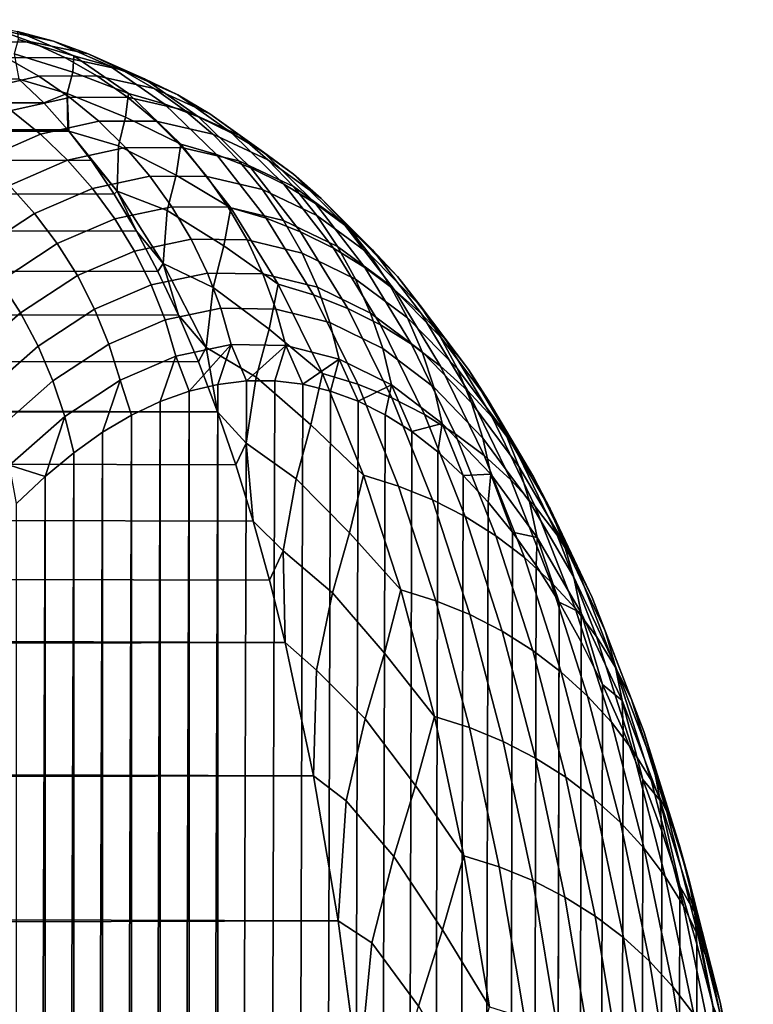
# Model space of a CAD drawing. Header units: metres. Extents: x -29 to 117, y -464 to 29.
# Tile 362 of 362: x 114.52 to 117.07, y 24.79 to 28.21. Entities that reach past the tile are written whole.
import ezdxf

# ---------------------------------------------------------------- set-up
doc = ezdxf.new("R2010")
doc.units = ezdxf.units.M
doc.layers.add('solid_24_501_056_XXX', color=7, linetype='CONTINUOUS')

msp = doc.modelspace()

# ---------------------------------------------------------------- linework, layer by layer
at = {"layer": 'solid_24_501_056_XXX'}
for points in [[(114.312866, 28.211498, 52.345341), (114.513298, 28.171074, 53.471012), (114.638, 28.137495, 53.448322), (114.437943, 28.178736, 52.323505)], [(114.234177, 28.174913, 51.198654), (114.437943, 28.178736, 52.323505), (114.559578, 28.135057, 52.302105), (114.356339, 28.132082, 51.178558)], [(114.437943, 28.178736, 52.323505), (114.638, 28.137495, 53.448322), (114.759125, 28.093039, 53.42564), (114.559578, 28.135057, 52.302105)], [(114.513298, 28.171074, 53.471012), (114.708786, 28.085508, 54.595066), (114.83313, 28.051167, 54.571548), (114.638, 28.137495, 53.448322)], [(114.515343, 28.142935, 54.231445), (114.708786, 28.085508, 54.595066), (114.513298, 28.171074, 53.471012)], [(114.356339, 28.132082, 51.178558), (114.559578, 28.135057, 52.302105), (114.676971, 28.080772, 52.281277), (114.474396, 28.078617, 51.159447)], [(114.501335, 28.092653, 54.919827), (114.705254, 28.029928, 55.34267), (114.708786, 28.085508, 54.595066), (114.515343, 28.142935, 54.231445)], [(114.559578, 28.135057, 52.302105), (114.759125, 28.093039, 53.42564), (114.875862, 28.038017, 53.403126), (114.676971, 28.080772, 52.281277)], [(114.638, 28.137495, 53.448322), (114.83313, 28.051167, 54.571548), (114.953751, 28.006004, 54.547615), (114.759125, 28.093039, 53.42564)], [(114.705254, 28.029928, 55.34267), (114.501335, 28.092653, 54.919827), (114.518188, 28.005018, 55.692291), (114.686195, 27.95505, 56.021324)], [(114.759125, 28.093039, 53.42564), (114.953751, 28.006004, 54.547615), (115.069847, 27.950335, 54.523434), (114.875862, 28.038017, 53.403126)], [(114.604294, 27.922787, 56.270462), (114.518188, 28.005018, 55.692291), (70.288506, 28.066706, 55.189034), (70.182358, 27.994421, 55.771877)], [(114.269363, 28.031576, 50.039185), (114.474396, 28.078617, 51.159447), (114.587448, 28.014925, 51.141472), (114.383232, 27.968777, 50.023346)], [(114.474396, 28.078617, 51.159447), (114.676971, 28.080772, 52.281277), (114.789223, 28.016291, 52.261189), (114.587448, 28.014925, 51.141472)], [(114.676971, 28.080772, 52.281277), (114.875862, 28.038017, 53.403126), (114.98732, 27.972851, 53.380943), (114.789223, 28.016291, 52.261189)], [(114.705254, 28.029928, 55.34267), (114.898148, 27.954836, 55.715908), (114.708786, 28.085508, 54.595066)], [(114.708786, 28.085508, 54.595066), (114.898148, 27.954836, 55.715908), (115.022133, 27.919788, 55.691593), (114.83313, 28.051167, 54.571548)], [(114.686195, 27.95505, 56.021324), (114.88842, 27.872757, 56.449684), (114.898148, 27.954836, 55.715908), (114.705254, 28.029928, 55.34267)], [(114.83313, 28.051167, 54.571548), (115.022133, 27.919788, 55.691593), (115.142265, 27.873991, 55.666435), (114.953751, 28.006004, 54.547615)], [(114.875862, 28.038017, 53.403126), (115.069847, 27.950335, 54.523434), (115.180527, 27.884586, 54.499184), (114.98732, 27.972851, 53.380943)], [(114.688194, 27.828783, 56.845886), (114.604294, 27.922787, 56.270462), (70.182358, 27.994421, 55.771877), (70.074661, 27.909988, 56.353405)], [(114.383232, 27.968777, 50.023346), (114.587448, 28.014925, 51.141472), (114.694641, 27.941494, 51.124767), (114.491371, 27.896212, 50.009155)], [(114.686195, 27.95505, 56.021324), (114.518188, 28.005018, 55.692291), (114.604294, 27.922787, 56.270462)], [(114.587448, 28.014925, 51.141472), (114.789223, 28.016291, 52.261189), (114.895477, 27.942106, 52.241989), (114.694641, 27.941494, 51.124767)], [(114.789223, 28.016291, 52.261189), (114.98732, 27.972851, 53.380943), (115.092651, 27.898035, 53.359268), (114.895477, 27.942106, 52.241989)], [(114.953751, 28.006004, 54.547615), (115.142265, 27.873991, 55.666435), (115.257736, 27.817766, 55.64061), (115.069847, 27.950335, 54.523434)], [(114.686195, 27.95505, 56.021324), (114.604294, 27.922787, 56.270462), (114.688194, 27.828783, 56.845886)], [(114.686195, 27.95505, 56.021324), (114.688194, 27.828783, 56.845886), (114.691505, 27.82477, 56.868896)], [(114.88842, 27.872757, 56.449684), (114.686195, 27.95505, 56.021324), (114.691505, 27.82477, 56.868896), (114.86377, 27.773918, 57.117699)], [(114.88842, 27.872757, 56.449684), (115.080238, 27.779182, 56.831898), (114.898148, 27.954836, 55.715908)], [(114.898148, 27.954836, 55.715908), (115.080238, 27.779182, 56.831898), (115.203888, 27.743484, 56.806812), (115.022133, 27.919788, 55.691593)], [(114.98732, 27.972851, 53.380943), (115.180527, 27.884586, 54.499184), (115.28495, 27.809259, 54.475048), (115.092651, 27.898035, 53.359268)], [(114.491371, 27.896212, 50.009155), (114.694641, 27.941494, 51.124767), (114.795151, 27.858879, 51.109463), (114.592957, 27.814436, 49.996727)], [(114.694641, 27.941494, 51.124767), (114.895477, 27.942106, 52.241989), (114.994919, 27.858788, 52.223827), (114.795151, 27.858879, 51.109463)], [(114.895477, 27.942106, 52.241989), (115.092651, 27.898035, 53.359268), (115.191048, 27.814142, 53.338264), (114.994919, 27.858788, 52.223827)], [(115.022133, 27.919788, 55.691593), (115.203888, 27.743484, 56.806812), (115.323547, 27.697128, 56.780453), (115.142265, 27.873991, 55.666435)], [(115.069847, 27.950335, 54.523434), (115.257736, 27.817766, 55.64061), (115.367668, 27.751543, 55.614311), (115.180527, 27.884586, 54.499184)], [(114.691505, 27.82477, 56.868896), (114.688194, 27.828783, 56.845886), (70.074661, 27.909988, 56.353405), (69.965546, 27.813425, 56.93335)], [(114.286888, 27.806309, 48.896702), (114.491371, 27.896212, 50.009155), (114.592957, 27.814436, 49.996727), (114.389557, 27.725502, 48.887161)], [(115.092651, 27.898035, 53.359268), (115.28495, 27.809259, 54.475048), (115.382332, 27.72493, 54.451218), (115.191048, 27.814142, 53.338264)], [(115.180527, 27.884586, 54.499184), (115.367668, 27.751543, 55.614311), (115.471214, 27.675825, 55.587738), (115.28495, 27.809259, 54.475048)], [(114.592957, 27.814436, 49.996727), (114.795151, 27.858879, 51.109463), (114.888214, 27.767715, 51.095676), (114.687218, 27.724073, 49.986153)], [(114.795151, 27.858879, 51.109463), (114.994919, 27.858788, 52.223827), (115.0868, 27.766966, 52.206837), (114.888214, 27.767715, 51.095676)], [(114.86377, 27.773918, 57.117699), (115.063774, 27.671549, 57.55088), (115.080238, 27.779182, 56.831898), (114.88842, 27.872757, 56.449684)], [(114.994919, 27.858788, 52.223827), (115.191048, 27.814142, 53.338264), (115.281761, 27.721811, 53.318089), (115.0868, 27.766966, 52.206837)], [(115.142265, 27.873991, 55.666435), (115.323547, 27.697128, 56.780453), (115.438416, 27.64044, 56.75301), (115.257736, 27.817766, 55.64061)], [(114.769707, 27.723118, 57.418255), (114.691505, 27.82477, 56.868896), (69.965546, 27.813425, 56.93335)], [(114.859596, 27.616161, 57.939327), (114.691505, 27.82477, 56.868896), (114.769707, 27.723118, 57.418255)], [(114.859596, 27.616161, 57.939327), (114.86377, 27.773918, 57.117699), (114.691505, 27.82477, 56.868896)], [(115.257736, 27.817766, 55.64061), (115.438416, 27.64044, 56.75301), (115.547615, 27.573849, 56.724686), (115.367668, 27.751543, 55.614311)], [(114.849182, 27.605877, 57.987427), (114.769707, 27.723118, 57.418255), (69.965546, 27.813425, 56.93335), (69.855148, 27.70476, 57.511429)], [(114.389557, 27.725502, 48.887161), (114.592957, 27.814436, 49.996727), (114.687218, 27.724073, 49.986153), (114.485016, 27.636086, 48.879814)], [(115.191048, 27.814142, 53.338264), (115.382332, 27.72493, 54.451218), (115.471909, 27.632236, 54.427868), (115.281761, 27.721811, 53.318089)], [(115.28495, 27.809259, 54.475048), (115.471214, 27.675825, 55.587738), (115.567596, 27.591194, 55.5611), (115.382332, 27.72493, 54.451218)], [(114.687218, 27.724073, 49.986153), (114.888214, 27.767715, 51.095676), (114.973122, 27.668695, 51.083508), (114.773422, 27.625813, 49.977512)], [(114.859596, 27.616161, 57.939327), (115.032997, 27.549385, 58.207378), (115.063774, 27.671549, 57.55088), (114.86377, 27.773918, 57.117699)], [(114.888214, 27.767715, 51.095676), (115.0868, 27.766966, 52.206837), (115.17041, 27.667343, 52.191154), (114.973122, 27.668695, 51.083508)], [(115.063774, 27.671549, 57.55088), (115.253944, 27.558681, 57.94138), (115.080238, 27.779182, 56.831898)], [(115.080238, 27.779182, 56.831898), (115.253944, 27.558681, 57.94138), (115.377266, 27.522392, 57.915546), (115.203888, 27.743484, 56.806812)], [(115.0868, 27.766966, 52.206837), (115.281761, 27.721811, 53.318089), (115.364105, 27.621746, 53.298897), (115.17041, 27.667343, 52.191154)], [(115.367668, 27.751543, 55.614311), (115.547615, 27.573849, 56.724686), (115.650322, 27.497868, 56.695698), (115.471214, 27.675825, 55.587738)], [(114.485016, 27.636086, 48.879814), (114.687218, 27.724073, 49.986153), (114.773422, 27.625813, 49.977512), (114.57254, 27.538742, 48.87471)], [(114.859596, 27.616161, 57.939327), (114.769707, 27.723118, 57.418255), (114.849182, 27.605877, 57.987427)], [(115.203888, 27.743484, 56.806812), (115.377266, 27.522392, 57.915546), (115.496475, 27.475554, 57.888016), (115.323547, 27.697128, 56.780453)], [(115.281761, 27.721811, 53.318089), (115.471909, 27.632236, 54.427868), (115.553009, 27.531891, 54.405178), (115.364105, 27.621746, 53.298897)], [(115.382332, 27.72493, 54.451218), (115.567596, 27.591194, 55.5611), (115.656067, 27.498291, 55.534592), (115.471909, 27.632236, 54.427868)], [(114.926323, 27.477177, 58.553135), (114.849182, 27.605877, 57.987427), (69.855148, 27.70476, 57.511429), (69.743431, 27.584021, 58.087406)], [(115.323547, 27.697128, 56.780453), (115.496475, 27.475554, 57.888016), (115.610764, 27.418493, 57.858978), (115.438416, 27.64044, 56.75301)], [(114.773422, 27.625813, 49.977512), (114.973122, 27.668695, 51.083508), (115.049217, 27.562574, 51.073055), (114.850922, 27.520405, 49.970875)], [(114.973122, 27.668695, 51.083508), (115.17041, 27.667343, 52.191154), (115.245117, 27.56068, 52.176891), (115.049217, 27.562574, 51.073055)], [(115.032997, 27.549385, 58.207378), (115.230209, 27.426435, 58.644653), (115.253944, 27.558681, 57.94138), (115.063774, 27.671549, 57.55088)], [(115.17041, 27.667343, 52.191154), (115.364105, 27.621746, 53.298897), (115.437447, 27.514711, 53.280834), (115.245117, 27.56068, 52.176891)], [(115.471214, 27.675825, 55.587738), (115.650322, 27.497868, 56.695698), (115.745743, 27.413071, 56.666267), (115.567596, 27.591194, 55.5611)], [(114.282875, 27.503878, 47.778191), (114.485016, 27.636086, 48.879814), (114.57254, 27.538742, 48.87471), (114.371704, 27.407608, 47.776634)], [(114.57254, 27.538742, 48.87471), (114.773422, 27.625813, 49.977512), (114.850922, 27.520405, 49.970875), (114.651451, 27.434214, 48.871891)], [(114.859596, 27.616161, 57.939327), (114.849182, 27.605877, 57.987427), (114.926323, 27.477177, 58.553135)], [(114.859596, 27.616161, 57.939327), (114.926323, 27.477177, 58.553135), (115.018974, 27.365879, 59.002178)], [(114.859596, 27.616161, 57.939327), (115.018974, 27.365879, 59.002178), (115.032997, 27.549385, 58.207378)], [(115.364105, 27.621746, 53.298897), (115.553009, 27.531891, 54.405178), (115.625015, 27.424658, 54.383324), (115.437447, 27.514711, 53.280834)], [(115.438416, 27.64044, 56.75301), (115.610764, 27.418493, 57.858978), (115.719269, 27.351648, 57.828651), (115.547615, 27.573849, 56.724686)], [(115.471909, 27.632236, 54.427868), (115.656067, 27.498291, 55.534592), (115.73597, 27.397825, 55.508419), (115.553009, 27.531891, 54.405178)], [(115.000793, 27.337139, 59.115105), (114.926323, 27.477177, 58.553135), (69.743431, 27.584021, 58.087406), (69.630333, 27.451239, 58.661026)], [(115.567596, 27.591194, 55.5611), (115.745743, 27.413071, 56.666267), (115.833153, 27.32011, 56.63662), (115.656067, 27.498291, 55.534592)], [(114.850922, 27.520405, 49.970875), (115.049217, 27.562574, 51.073055), (115.115929, 27.450163, 51.064396), (114.919128, 27.408653, 49.966286)], [(115.018974, 27.365879, 59.002178), (115.192825, 27.281612, 59.288761), (115.230209, 27.426435, 58.644653), (115.032997, 27.549385, 58.207378)], [(115.049217, 27.562574, 51.073055), (115.245117, 27.56068, 52.176891), (115.310349, 27.44779, 52.164162), (115.115929, 27.450163, 51.064396)], [(115.230209, 27.426435, 58.644653), (115.418159, 27.293489, 59.042679), (115.253944, 27.558681, 57.94138)], [(115.245117, 27.56068, 52.176891), (115.437447, 27.514711, 53.280834), (115.501228, 27.401524, 53.264038), (115.310349, 27.44779, 52.164162)], [(115.253944, 27.558681, 57.94138), (115.418159, 27.293489, 59.042679), (115.541176, 27.256672, 59.016129), (115.377266, 27.522392, 57.915546)], [(115.547615, 27.573849, 56.724686), (115.719269, 27.351648, 57.828651), (115.821159, 27.275526, 57.797272), (115.650322, 27.497868, 56.695698)], [(114.371704, 27.407608, 47.776634), (114.57254, 27.538742, 48.87471), (114.651451, 27.434214, 48.871891), (114.452034, 27.304127, 47.777641)], [(114.651451, 27.434214, 48.871891), (114.850922, 27.520405, 49.970875), (114.919128, 27.408653, 49.966286), (114.721161, 27.323299, 48.87138)], [(115.377266, 27.522392, 57.915546), (115.541176, 27.256672, 59.016129), (115.65995, 27.209429, 58.987453), (115.496475, 27.475554, 57.888016)], [(115.437447, 27.514711, 53.280834), (115.625015, 27.424658, 54.383324), (115.68737, 27.311352, 54.362473), (115.501228, 27.401524, 53.264038)], [(115.553009, 27.531891, 54.405178), (115.73597, 27.397825, 55.508419), (115.806671, 27.290565, 55.482784), (115.625015, 27.424658, 54.383324)], [(115.018974, 27.365879, 59.002178), (114.926323, 27.477177, 58.553135), (115.000793, 27.337139, 59.115105)], [(115.496475, 27.475554, 57.888016), (115.65995, 27.209429, 58.987453), (115.773697, 27.152094, 58.956848), (115.610764, 27.418493, 57.858978)], [(115.650322, 27.497868, 56.695698), (115.821159, 27.275526, 57.797272), (115.915665, 27.190708, 57.765072), (115.745743, 27.413071, 56.666267)], [(115.656067, 27.498291, 55.534592), (115.833153, 27.32011, 56.63662), (115.91188, 27.21969, 56.606979), (115.73597, 27.397825, 55.508419)], [(115.072472, 27.185896, 59.673073), (115.000793, 27.337139, 59.115105), (69.630333, 27.451239, 58.661026), (69.516022, 27.306463, 59.232014)], [(114.919128, 27.408653, 49.966286), (115.115929, 27.450163, 51.064396), (115.172737, 27.332319, 51.057594), (114.977516, 27.291409, 49.963783)], [(115.115929, 27.450163, 51.064396), (115.310349, 27.44779, 52.164162), (115.365608, 27.329535, 52.153065), (115.172737, 27.332319, 51.057594)], [(115.310349, 27.44779, 52.164162), (115.501228, 27.401524, 53.264038), (115.554962, 27.283043, 53.248642), (115.365608, 27.329535, 52.153065)], [(114.452034, 27.304127, 47.777641), (114.651451, 27.434214, 48.871891), (114.721161, 27.323299, 48.87138), (114.523239, 27.194227, 47.781204)], [(114.721161, 27.323299, 48.87138), (114.919128, 27.408653, 49.966286), (114.977516, 27.291409, 49.963783), (114.781128, 27.206842, 48.873173)], [(115.192825, 27.281612, 59.288761), (115.386726, 27.137657, 59.729336), (115.418159, 27.293489, 59.042679), (115.230209, 27.426435, 58.644653)], [(115.610764, 27.418493, 57.858978), (115.773697, 27.152094, 58.956848), (115.881538, 27.085104, 58.924549), (115.719269, 27.351648, 57.828651)], [(115.625015, 27.424658, 54.383324), (115.806671, 27.290565, 55.482784), (115.867653, 27.177328, 55.457878), (115.68737, 27.311352, 54.362473)], [(115.745743, 27.413071, 56.666267), (115.915665, 27.190708, 57.765072), (116.00206, 27.097841, 57.732304), (115.833153, 27.32011, 56.63662)], [(115.501228, 27.401524, 53.264038), (115.68737, 27.311352, 54.362473), (115.739609, 27.192841, 54.342781), (115.554962, 27.283043, 53.248642)], [(115.73597, 27.397825, 55.508419), (115.91188, 27.21969, 56.606979), (115.981339, 27.112581, 56.577572), (115.806671, 27.290565, 55.482784)], [(115.018974, 27.365879, 59.002178), (115.000793, 27.337139, 59.115105), (115.072472, 27.185896, 59.673073)], [(115.018974, 27.365879, 59.002178), (115.072472, 27.185896, 59.673073), (115.168678, 27.074179, 60.05587)], [(115.018974, 27.365879, 59.002178), (115.168678, 27.074179, 60.05587), (115.192825, 27.281612, 59.288761)], [(115.719269, 27.351648, 57.828651), (115.881538, 27.085104, 58.924549), (115.982658, 27.008968, 58.8908), (115.821159, 27.275526, 57.797272)], [(115.141617, 27.023567, 60.226849), (115.072472, 27.185896, 59.673073), (69.516022, 27.306463, 59.232014), (69.400627, 27.149746, 59.800095)], [(114.253914, 27.130285, 46.689651), (114.452034, 27.304127, 47.777641), (114.523239, 27.194227, 47.781204), (114.326614, 27.021576, 46.697292)], [(114.523239, 27.194227, 47.781204), (114.721161, 27.323299, 48.87138), (114.781128, 27.206842, 48.873173), (114.584785, 27.078743, 47.787296)], [(114.977516, 27.291409, 49.963783), (115.172737, 27.332319, 51.057594), (115.219231, 27.20994, 51.052704), (115.025642, 27.169567, 49.963387)], [(115.172737, 27.332319, 51.057594), (115.365608, 27.329535, 52.153065), (115.410477, 27.206814, 52.143677), (115.219231, 27.20994, 51.052704)], [(115.365608, 27.329535, 52.153065), (115.554962, 27.283043, 53.248642), (115.598236, 27.160177, 53.23476), (115.410477, 27.206814, 52.143677)], [(115.68737, 27.311352, 54.362473), (115.867653, 27.177328, 55.457878), (115.918442, 27.058977, 55.433895), (115.739609, 27.192841, 54.342781)], [(115.833153, 27.32011, 56.63662), (116.00206, 27.097841, 57.732304), (116.079681, 26.997635, 57.699211), (115.91188, 27.21969, 56.606979)], [(114.781128, 27.206842, 48.873173), (114.977516, 27.291409, 49.963783), (115.025642, 27.169567, 49.963387), (114.830894, 27.085732, 48.877266)], [(115.168678, 27.074179, 60.05587), (115.342339, 26.970924, 60.360184), (115.386726, 27.137657, 59.729336), (115.192825, 27.281612, 59.288761)], [(115.386726, 27.137657, 59.729336), (115.571892, 26.983919, 60.134056), (115.418159, 27.293489, 59.042679)], [(115.418159, 27.293489, 59.042679), (115.571892, 26.983919, 60.134056), (115.694618, 26.946634, 60.106819), (115.541176, 27.256672, 59.016129)], [(115.554962, 27.283043, 53.248642), (115.739609, 27.192841, 54.342781), (115.781326, 27.070026, 54.324398), (115.598236, 27.160177, 53.23476)], [(115.806671, 27.290565, 55.482784), (115.981339, 27.112581, 56.577572), (116.040993, 26.999596, 56.548626), (115.867653, 27.177328, 55.457878)], [(115.821159, 27.275526, 57.797272), (115.982658, 27.008968, 58.8908), (116.076294, 26.924271, 58.855858), (115.915665, 27.190708, 57.765072)], [(115.541176, 27.256672, 59.016129), (115.694618, 26.946634, 60.106819), (115.812988, 26.899067, 60.077026), (115.65995, 27.209429, 58.987453)], [(114.584785, 27.078743, 47.787296), (114.781128, 27.206842, 48.873173), (114.830894, 27.085732, 48.877266), (114.636208, 26.958559, 47.795876)], [(115.025642, 27.169567, 49.963387), (115.219231, 27.20994, 51.052704), (115.255028, 27.08396, 51.049767), (115.063133, 27.044056, 49.965099)], [(115.219231, 27.20994, 51.052704), (115.410477, 27.206814, 52.143677), (115.444611, 27.080564, 52.136078), (115.255028, 27.08396, 51.049767)], [(115.410477, 27.206814, 52.143677), (115.598236, 27.160177, 53.23476), (115.630722, 27.033861, 53.222496), (115.444611, 27.080564, 52.136078)], [(115.65995, 27.209429, 58.987453), (115.812988, 26.899067, 60.077026), (115.926216, 26.841555, 60.044884), (115.773697, 27.152094, 58.956848)], [(115.91188, 27.21969, 56.606979), (116.079681, 26.997635, 57.699211), (116.147934, 26.89085, 57.666054), (115.981339, 27.112581, 56.577572)], [(114.326614, 27.021576, 46.697292), (114.523239, 27.194227, 47.781204), (114.584785, 27.078743, 47.787296), (114.389732, 26.907253, 46.70768)], [(114.830894, 27.085732, 48.877266), (115.025642, 27.169567, 49.963387), (115.063133, 27.044056, 49.965099), (114.870094, 26.960892, 48.883625)], [(115.168678, 27.074179, 60.05587), (115.072472, 27.185896, 59.673073), (115.141617, 27.023567, 60.226849)], [(115.739609, 27.192841, 54.342781), (115.918442, 27.058977, 55.433895), (115.958649, 26.936415, 55.411015), (115.781326, 27.070026, 54.324398)], [(115.867653, 27.177328, 55.457878), (116.040993, 26.999596, 56.548626), (116.090378, 26.881599, 56.520359), (115.918442, 27.058977, 55.433895)], [(115.915665, 27.190708, 57.765072), (116.076294, 26.924271, 58.855858), (116.161713, 26.831654, 58.819988), (116.00206, 27.097841, 57.732304)], [(115.207993, 26.850269, 60.776245), (115.141617, 27.023567, 60.226849), (69.400627, 27.149746, 59.800095), (69.284103, 26.98114, 60.365025)], [(115.342339, 26.970924, 60.360184), (115.532387, 26.805567, 60.803215), (115.571892, 26.983919, 60.134056), (115.386726, 27.137657, 59.729336)], [(115.598236, 27.160177, 53.23476), (115.781326, 27.070026, 54.324398), (115.81221, 26.943848, 54.307465), (115.630722, 27.033861, 53.222496)], [(115.773697, 27.152094, 58.956848), (115.926216, 26.841555, 60.044884), (116.03344, 26.774532, 60.010635), (115.881538, 27.085104, 58.924549)], [(115.981339, 27.112581, 56.577572), (116.147934, 26.89085, 57.666054), (116.206314, 26.778307, 57.63308), (116.040993, 26.999596, 56.548626)], [(114.389732, 26.907253, 46.70768), (114.584785, 27.078743, 47.787296), (114.636208, 26.958559, 47.795876), (114.442787, 26.788187, 46.720734)], [(114.636208, 26.958559, 47.795876), (114.830894, 27.085732, 48.877266), (114.870094, 26.960892, 48.883625), (114.677101, 26.834589, 47.806866)], [(115.063133, 27.044056, 49.965099), (115.255028, 27.08396, 51.049767), (115.108795, 26.921852, 50.07687)], [(115.255028, 27.08396, 51.049767), (115.208588, 26.94562, 50.642563), (115.108795, 26.921852, 50.07687)], [(115.168678, 27.074179, 60.05587), (115.141617, 27.023567, 60.226849), (115.207993, 26.850269, 60.776245)], [(115.342339, 26.970924, 60.360184), (115.168678, 27.074179, 60.05587), (115.207993, 26.850269, 60.776245), (115.307838, 26.74139, 61.098812)], [(115.255028, 27.08396, 51.049767), (115.307915, 26.957592, 51.209152), (115.208588, 26.94562, 50.642563)], [(115.255028, 27.08396, 51.049767), (115.444611, 27.080564, 52.136078), (115.307915, 26.957592, 51.209152)], [(115.444611, 27.080564, 52.136078), (115.406464, 26.957781, 51.775581), (115.307915, 26.957592, 51.209152)], [(115.444611, 27.080564, 52.136078), (115.503998, 26.946169, 52.341236), (115.406464, 26.957781, 51.775581)], [(115.444611, 27.080564, 52.136078), (115.630722, 27.033861, 53.222496), (115.503998, 26.946169, 52.341236)], [(115.781326, 27.070026, 54.324398), (115.958649, 26.936415, 55.411015), (115.987968, 26.810577, 55.389412), (115.81221, 26.943848, 54.307465)], [(115.881538, 27.085104, 58.924549), (116.03344, 26.774532, 60.010635), (116.133835, 26.698515, 59.974548), (115.982658, 27.008968, 58.8908)], [(116.00206, 27.097841, 57.732304), (116.161713, 26.831654, 58.819988), (116.238281, 26.731827, 58.783466), (116.079681, 26.997635, 57.699211)], [(114.870094, 26.960892, 48.883625), (115.063133, 27.044056, 49.965099), (115.008812, 26.886261, 49.512779), (114.908562, 26.838812, 48.94923)], [(115.063133, 27.044056, 49.965099), (115.108795, 26.921852, 50.07687), (115.008812, 26.886261, 49.512779)], [(115.630722, 27.033861, 53.222496), (115.600594, 26.922672, 52.90712), (115.503998, 26.946169, 52.341236)], [(115.630722, 27.033861, 53.222496), (115.695976, 26.887411, 53.472496), (115.600594, 26.922672, 52.90712)], [(115.630722, 27.033861, 53.222496), (115.81221, 26.943848, 54.307465), (115.695976, 26.887411, 53.472496)], [(115.918442, 27.058977, 55.433895), (116.090378, 26.881599, 56.520359), (116.129128, 26.759489, 56.492985), (115.958649, 26.936415, 55.411015)], [(115.982658, 27.008968, 58.8908), (116.133835, 26.698515, 59.974548), (116.226646, 26.61408, 59.936886), (116.076294, 26.924271, 58.855858)], [(116.040993, 26.999596, 56.548626), (116.206314, 26.778307, 57.63308), (116.254364, 26.660858, 57.600536), (116.090378, 26.881599, 56.520359)], [(116.079681, 26.997635, 57.699211), (116.238281, 26.731827, 58.783466), (116.305405, 26.625551, 58.746574), (116.147934, 26.89085, 57.666054)], [(115.207993, 26.850269, 60.776245), (69.284103, 26.98114, 60.365025), (69.179825, 26.821783, 60.862968)], [(115.307838, 26.74139, 61.098812), (115.480629, 26.61767, 61.419952), (115.532387, 26.805567, 60.803215), (115.342339, 26.970924, 60.360184)], [(115.532387, 26.805567, 60.803215), (115.714188, 26.630344, 61.213734), (115.571892, 26.983919, 60.134056)], [(115.571892, 26.983919, 60.134056), (115.714188, 26.630344, 61.213734), (115.836639, 26.592655, 61.185837), (115.694618, 26.946634, 60.106819)], [(114.442787, 26.788187, 46.720734), (114.636208, 26.958559, 47.795876), (114.677101, 26.834589, 47.806866), (114.485367, 26.665289, 46.736355)], [(114.677101, 26.834589, 47.806866), (114.870094, 26.960892, 48.883625), (114.808304, 26.779617, 48.386929), (114.708351, 26.708818, 47.826935)], [(114.870094, 26.960892, 48.883625), (114.908562, 26.838812, 48.94923), (114.808304, 26.779617, 48.386929)], [(115.108795, 26.921852, 50.07687), (115.208588, 26.94562, 50.642563), (115.108978, -2.782042, 25.153328)], [(115.208588, 26.94562, 50.642563), (115.208786, -3.343338, 25.228184), (115.108978, -2.782042, 25.153328)], [(115.208588, 26.94562, 50.642563), (115.307915, 26.957592, 51.209152), (115.208786, -3.343338, 25.228184)], [(115.406464, 26.957781, 51.775581), (115.308121, -3.903466, 25.314817), (115.208786, -3.343338, 25.228184), (115.307915, 26.957592, 51.209152)], [(115.503998, 26.946169, 52.341236), (115.406677, -4.461395, 25.413029), (115.308121, -3.903466, 25.314817), (115.406464, 26.957781, 51.775581)], [(115.600594, 26.922672, 52.90712), (115.504227, -5.01651, 25.522732), (115.406677, -4.461395, 25.413029), (115.503998, 26.946169, 52.341236)], [(115.694618, 26.946634, 60.106819), (115.836639, 26.592655, 61.185837), (115.954636, 26.544846, 61.154957), (115.812988, 26.899067, 60.077026)], [(115.81221, 26.943848, 54.307465), (115.789864, 26.840532, 54.036377), (115.695976, 26.887411, 53.472496)], [(115.81221, 26.943848, 54.307465), (115.882057, 26.782087, 54.598232), (115.789864, 26.840532, 54.036377)], [(115.81221, 26.943848, 54.307465), (115.987968, 26.810577, 55.389412), (115.882057, 26.782087, 54.598232)], [(115.958649, 26.936415, 55.411015), (116.129128, 26.759489, 56.492985), (116.156944, 26.634197, 56.466717), (115.987968, 26.810577, 55.389412)], [(115.008812, 26.886261, 49.512779), (115.108795, 26.921852, 50.07687), (115.00898, -2.220272, 25.090397)], [(115.108795, 26.921852, 50.07687), (115.108978, -2.782042, 25.153328), (115.00898, -2.220272, 25.090397)], [(115.695976, 26.887411, 53.472496), (115.60083, -5.569788, 25.64418), (115.504227, -5.01651, 25.522732), (115.600594, 26.922672, 52.90712)], [(115.812988, 26.899067, 60.077026), (115.954636, 26.544846, 61.154957), (116.067383, 26.487253, 61.121311), (115.926216, 26.841555, 60.044884)], [(116.076294, 26.924271, 58.855858), (116.226646, 26.61408, 59.936886), (116.311165, 26.521872, 59.897949), (116.161713, 26.831654, 58.819988)], [(114.908562, 26.838812, 48.94923), (115.008812, 26.886261, 49.512779), (114.908722, -1.656979, 25.039242)], [(115.008812, 26.886261, 49.512779), (115.00898, -2.220272, 25.090397), (114.908722, -1.656979, 25.039242)], [(115.789864, 26.840532, 54.036377), (115.696228, -6.120526, 25.777132), (115.60083, -5.569788, 25.64418), (115.695976, 26.887411, 53.472496)], [(116.090378, 26.881599, 56.520359), (116.254364, 26.660858, 57.600536), (116.291718, 26.539404, 57.568684), (116.129128, 26.759489, 56.492985)], [(116.147934, 26.89085, 57.666054), (116.305405, 26.625551, 58.746574), (116.362572, 26.513634, 58.709587), (116.206314, 26.778307, 57.63308)], [(115.271339, 26.666124, 61.321075), (115.207993, 26.850269, 60.776245), (69.179825, 26.821783, 60.862968), (69.166405, 26.800697, 60.926559)], [(114.485367, 26.665289, 46.736355), (114.677101, 26.834589, 47.806866), (114.608963, 26.62649, 47.269909)], [(114.677101, 26.834589, 47.806866), (114.708351, 26.708818, 47.826935), (114.608963, 26.62649, 47.269909)], [(114.808304, 26.779617, 48.386929), (114.908562, 26.838812, 48.94923), (114.808449, -1.092872, 24.999872)], [(114.908562, 26.838812, 48.94923), (114.908722, -1.656979, 25.039242), (114.808449, -1.092872, 24.999872)], [(115.307838, 26.74139, 61.098812), (115.207993, 26.850269, 60.776245), (115.271339, 26.666124, 61.321075)], [(115.882057, 26.782087, 54.598232), (115.790123, -6.667775, 25.921268), (115.696228, -6.120526, 25.777132), (115.789864, 26.840532, 54.036377)], [(115.926216, 26.841555, 60.044884), (116.067383, 26.487253, 61.121311), (116.174026, 26.420317, 61.085148), (116.03344, 26.774532, 60.010635)], [(116.161713, 26.831654, 58.819988), (116.311165, 26.521872, 59.897949), (116.386734, 26.422594, 59.858025), (116.238281, 26.731827, 58.783466)], [(115.331558, 26.471272, 61.861118), (115.271339, 26.666124, 61.321075), (69.166405, 26.800697, 60.926559), (69.047684, 26.608494, 61.484425)], [(115.480629, 26.61767, 61.419952), (115.666283, 26.430525, 61.864559), (115.714188, 26.630344, 61.213734), (115.532387, 26.805567, 60.803215)], [(115.987968, 26.810577, 55.389412), (115.972618, 26.711893, 55.158955), (115.882057, 26.782087, 54.598232)], [(115.987968, 26.810577, 55.389412), (116.061302, 26.630161, 55.717857), (115.972618, 26.711893, 55.158955)], [(115.987968, 26.810577, 55.389412), (116.156944, 26.634197, 56.466717), (116.061302, 26.630161, 55.717857)], [(114.708351, 26.708818, 47.826935), (114.808304, 26.779617, 48.386929), (114.708481, -0.529028, 24.972332)], [(114.808304, 26.779617, 48.386929), (114.808449, -1.092872, 24.999872), (114.708481, -0.529028, 24.972332)], [(115.972618, 26.711893, 55.158955), (115.882332, -7.211025, 26.076448), (115.790123, -6.667775, 25.921268), (115.882057, 26.782087, 54.598232)], [(116.03344, 26.774532, 60.010635), (116.174026, 26.420317, 61.085148), (116.273758, 26.344545, 61.046749), (116.133835, 26.698515, 59.974548)], [(116.129128, 26.759489, 56.492985), (116.291718, 26.539404, 57.568684), (116.318092, 26.414867, 57.537754), (116.156944, 26.634197, 56.466717)], [(116.206314, 26.778307, 57.63308), (116.362572, 26.513634, 58.709587), (116.409355, 26.396933, 58.672791), (116.254364, 26.660858, 57.600536)], [(115.307838, 26.74139, 61.098812), (115.271339, 26.666124, 61.321075), (115.331558, 26.471272, 61.861118)], [(115.480629, 26.61767, 61.419952), (115.307838, 26.74139, 61.098812), (115.331558, 26.471272, 61.861118), (115.435608, 26.367844, 62.129402)], [(116.238281, 26.731827, 58.783466), (116.386734, 26.422594, 59.858025), (116.452789, 26.317003, 59.817421), (116.305405, 26.625551, 58.746574)], [(114.608963, 26.62649, 47.269909), (114.708351, 26.708818, 47.826935), (114.609085, 0.03389, 24.956667)], [(114.708351, 26.708818, 47.826935), (114.708481, -0.529028, 24.972332), (114.609085, 0.03389, 24.956667)], [(116.061302, 26.630161, 55.717857), (115.9729, -7.751121, 26.243006), (115.882332, -7.211025, 26.076448), (115.972618, 26.711893, 55.158955)], [(116.133835, 26.698515, 59.974548), (116.273758, 26.344545, 61.046749), (116.365807, 26.260517, 61.006409), (116.226646, 26.61408, 59.936886)], [(114.485367, 26.665289, 46.736355), (114.608963, 26.62649, 47.269909), (114.510101, 26.532459, 46.714806)], [(116.254364, 26.660858, 57.600536), (116.409355, 26.396933, 58.672791), (116.445381, 26.276335, 58.636467), (116.291718, 26.539404, 57.568684)], [(114.510101, 26.532459, 46.714806), (114.608963, 26.62649, 47.269909), (114.510216, 0.596942, 24.952862)], [(114.608963, 26.62649, 47.269909), (114.609085, 0.03389, 24.956667), (114.510216, 0.596942, 24.952862)], [(115.666283, 26.430525, 61.864559), (115.844109, 26.233141, 62.279926), (115.714188, 26.630344, 61.213734)], [(115.714188, 26.630344, 61.213734), (115.844109, 26.233141, 62.279926), (115.966316, 26.195112, 62.251404), (115.836639, 26.592655, 61.185837)], [(116.147865, 26.537148, 56.274078), (116.061592, -8.287425, 26.420616), (115.9729, -7.751121, 26.243006), (116.061302, 26.630161, 55.717857)], [(116.156944, 26.634197, 56.466717), (116.147865, 26.537148, 56.274078), (116.061302, 26.630161, 55.717857)], [(116.156944, 26.634197, 56.466717), (116.232155, 26.432945, 56.827217), (116.147865, 26.537148, 56.274078)], [(116.156944, 26.634197, 56.466717), (116.318092, 26.414867, 57.537754), (116.232155, 26.432945, 56.827217)], [(116.305405, 26.625551, 58.746574), (116.452789, 26.317003, 59.817421), (116.508827, 26.205904, 59.776443), (116.362572, 26.513634, 58.709587)], [(115.388855, 26.265862, 62.396141), (115.331558, 26.471272, 61.861118), (69.047684, 26.608494, 61.484425), (68.928101, 26.40461, 62.038342)], [(115.435608, 26.367844, 62.129402), (115.606796, 26.222208, 62.46637), (115.666283, 26.430525, 61.864559), (115.480629, 26.61767, 61.419952)], [(115.836639, 26.592655, 61.185837), (115.966316, 26.195112, 62.251404), (116.083961, 26.147144, 62.219471), (115.954636, 26.544846, 61.154957)], [(116.226646, 26.61408, 59.936886), (116.365807, 26.260517, 61.006409), (116.449478, 26.168875, 60.964428), (116.311165, 26.521872, 59.897949)], [(115.954636, 26.544846, 61.154957), (116.083961, 26.147144, 62.219471), (116.196274, 26.089573, 62.184353), (116.067383, 26.487253, 61.121311)], [(116.232155, 26.432945, 56.827217), (116.148163, -8.81913, 26.608875), (116.061592, -8.287425, 26.420616), (116.147865, 26.537148, 56.274078)], [(116.291718, 26.539404, 57.568684), (116.445381, 26.276335, 58.636467), (116.47039, 26.152763, 58.600887), (116.318092, 26.414867, 57.537754)], [(116.311165, 26.521872, 59.897949), (116.449478, 26.168875, 60.964428), (116.524132, 26.070314, 60.921131), (116.386734, 26.422594, 59.858025)], [(116.067383, 26.487253, 61.121311), (116.196274, 26.089573, 62.184353), (116.302391, 26.022835, 62.146313), (116.174026, 26.420317, 61.085148)], [(116.362572, 26.513634, 58.709587), (116.508827, 26.205904, 59.776443), (116.554413, 26.090147, 59.735413), (116.409355, 26.396933, 58.672791)], [(115.435608, 26.367844, 62.129402), (115.331558, 26.471272, 61.861118), (115.388855, 26.265862, 62.396141)], [(115.606796, 26.222208, 62.46637), (115.787537, 26.012939, 62.911633), (115.844109, 26.233141, 62.279926), (115.666283, 26.430525, 61.864559)], [(116.314201, 26.317307, 57.37801), (116.23246, -9.345861, 26.807625), (116.148163, -8.81913, 26.608875), (116.232155, 26.432945, 56.827217)], [(116.174026, 26.420317, 61.085148), (116.302391, 26.022835, 62.146313), (116.401505, 25.947441, 62.105644), (116.273758, 26.344545, 61.046749)], [(116.318092, 26.414867, 57.537754), (116.314201, 26.317307, 57.37801), (116.232155, 26.432945, 56.827217)], [(116.318092, 26.414867, 57.537754), (116.393814, 26.19051, 57.925838), (116.314201, 26.317307, 57.37801)], [(116.318092, 26.414867, 57.537754), (116.47039, 26.152763, 58.600887), (116.393814, 26.19051, 57.925838)], [(116.386734, 26.422594, 59.858025), (116.524132, 26.070314, 60.921131), (116.589195, 25.965591, 60.876846), (116.452789, 26.317003, 59.817421)], [(115.443054, 26.049997, 62.926033), (115.388855, 26.265862, 62.396141), (68.928101, 26.40461, 62.038342), (68.807594, 26.189117, 62.588074)], [(116.409355, 26.396933, 58.672791), (116.554413, 26.090147, 59.735413), (116.589203, 25.970612, 59.694637), (116.445381, 26.276335, 58.636467)], [(115.435608, 26.367844, 62.129402), (115.388855, 26.265862, 62.396141), (115.443054, 26.049997, 62.926033)], [(115.606796, 26.222208, 62.46637), (115.435608, 26.367844, 62.129402), (115.443054, 26.049997, 62.926033), (115.551208, 25.953953, 63.146027)], [(116.393814, 26.19051, 57.925838), (116.314522, -9.8683, 27.017239), (116.23246, -9.345861, 26.807625), (116.314201, 26.317307, 57.37801)], [(116.273758, 26.344545, 61.046749), (116.401505, 25.947441, 62.105644), (116.492851, 25.863968, 62.062653), (116.365807, 26.260517, 61.006409)], [(116.452789, 26.317003, 59.817421), (116.589195, 25.965591, 60.876846), (116.64418, 25.855501, 60.831917), (116.508827, 26.205904, 59.776443)], [(116.365807, 26.260517, 61.006409), (116.492851, 25.863968, 62.062653), (116.575752, 25.773048, 62.01767), (116.449478, 26.168875, 60.964428)], [(116.445381, 26.276335, 58.636467), (116.589203, 25.970612, 59.694637), (116.61293, 25.848213, 59.654427), (116.47039, 26.152763, 58.600887)], [(115.551208, 25.953953, 63.146027), (115.720078, 25.785055, 63.497707), (115.787537, 26.012939, 62.911633), (115.606796, 26.222208, 62.46637)], [(115.787537, 26.012939, 62.911633), (115.960823, 25.792818, 63.33083), (115.844109, 26.233141, 62.279926)], [(115.844109, 26.233141, 62.279926), (115.960823, 25.792818, 63.33083), (116.082794, 25.754517, 63.301712), (115.966316, 26.195112, 62.251404)], [(68.703979, 26.021523, 62.993404), (68.686119, 25.962095, 63.133389), (115.443054, 26.049997, 62.926033), (68.807594, 26.189117, 62.588074)], [(115.966316, 26.195112, 62.251404), (116.082794, 25.754517, 63.301712), (116.200134, 25.706474, 63.268764), (116.083961, 26.147144, 62.219471)], [(116.470787, 26.052877, 58.469959), (116.394142, -10.385883, 27.237329), (116.314522, -9.8683, 27.017239), (116.393814, 26.19051, 57.925838)], [(116.47039, 26.152763, 58.600887), (116.470787, 26.052877, 58.469959), (116.393814, 26.19051, 57.925838)], [(116.508827, 26.205904, 59.776443), (116.64418, 25.855501, 60.831917), (116.688652, 25.740887, 60.786678), (116.554413, 26.090147, 59.735413)], [(116.083961, 26.147144, 62.219471), (116.200134, 25.706474, 63.268764), (116.31205, 25.649021, 63.232212), (116.196274, 26.089573, 62.184353)], [(116.449478, 26.168875, 60.964428), (116.575752, 25.773048, 62.01767), (116.649559, 25.675379, 61.971039), (116.524132, 26.070314, 60.921131)], [(116.47039, 26.152763, 58.600887), (116.545013, 25.904514, 59.010094), (116.470787, 26.052877, 58.469959)], [(116.47039, 26.152763, 58.600887), (116.61293, 25.848213, 59.654427), (116.545013, 25.904514, 59.010094)], [(116.196274, 26.089573, 62.184353), (116.31205, 25.649021, 63.232212), (116.417686, 25.582602, 63.192333), (116.302391, 26.022835, 62.146313)], [(116.554413, 26.090147, 59.735413), (116.688652, 25.740887, 60.786678), (116.72229, 25.622618, 60.741478), (116.589203, 25.970612, 59.694637)], [(115.541519, 25.587358, 63.969894), (115.443054, 26.049997, 62.926033), (68.686119, 25.962095, 63.133389), (68.563835, 25.723642, 63.674004)], [(115.551208, 25.953953, 63.146027), (115.443054, 26.049997, 62.926033), (115.541519, 25.587358, 63.969894)], [(116.545013, 25.904514, 59.010094), (116.471123, -10.897935, 27.467455), (116.394142, -10.385883, 27.237329), (116.470787, 26.052877, 58.469959)], [(116.524132, 26.070314, 60.921131), (116.649559, 25.675379, 61.971039), (116.713715, 25.571703, 61.923111), (116.589195, 25.965591, 60.876846)], [(115.720078, 25.785055, 63.497707), (115.895416, 25.553432, 63.942654), (115.960823, 25.792818, 63.33083), (115.787537, 26.012939, 62.911633)], [(116.302391, 26.022835, 62.146313), (116.417686, 25.582602, 63.192333), (116.516243, 25.507717, 63.149433), (116.401505, 25.947441, 62.105644)], [(116.589203, 25.970612, 59.694637), (116.72229, 25.622618, 60.741478), (116.744827, 25.5016, 60.696663), (116.61293, 25.848213, 59.654427)], [(115.720078, 25.785055, 63.497707), (115.551208, 25.953953, 63.146027), (115.541519, 25.587358, 63.969894), (115.653984, 25.500315, 64.147034)], [(116.401505, 25.947441, 62.105644), (116.516243, 25.507717, 63.149433), (116.606964, 25.424942, 63.103836), (116.492851, 25.863968, 62.062653)], [(116.589195, 25.965591, 60.876846), (116.713715, 25.571703, 61.923111), (116.767731, 25.462812, 61.87426), (116.64418, 25.855501, 60.831917)], [(116.616501, 25.74515, 59.546814), (116.545349, -11.404195, 27.707458), (116.471123, -10.897935, 27.467455), (116.545013, 25.904514, 59.010094)], [(116.61293, 25.848213, 59.654427), (116.616501, 25.74515, 59.546814), (116.545013, 25.904514, 59.010094)], [(116.492851, 25.863968, 62.062653), (116.606964, 25.424942, 63.103836), (116.689163, 25.334906, 63.055897), (116.575752, 25.773048, 62.01767)], [(116.61293, 25.848213, 59.654427), (116.685097, 25.575098, 60.07959), (116.616501, 25.74515, 59.546814)], [(116.61293, 25.848213, 59.654427), (116.744827, 25.5016, 60.696663), (116.685097, 25.575098, 60.07959)], [(116.64418, 25.855501, 60.831917), (116.767731, 25.462812, 61.87426), (116.811195, 25.349537, 61.824852), (116.688652, 25.740887, 60.786678)], [(115.653984, 25.500315, 64.147034), (115.819794, 25.306864, 64.512215), (115.895416, 25.553432, 63.942654), (115.720078, 25.785055, 63.497707)], [(115.895416, 25.553432, 63.942654), (116.063606, 25.310057, 64.364601), (115.960823, 25.792818, 63.33083)], [(115.960823, 25.792818, 63.33083), (116.063606, 25.310057, 64.364601), (116.185379, 25.271551, 64.334923), (116.082794, 25.754517, 63.301712)], [(116.575752, 25.773048, 62.01767), (116.689163, 25.334906, 63.055897), (116.762207, 25.238297, 63.005974), (116.649559, 25.675379, 61.971039)], [(116.082794, 25.754517, 63.301712), (116.185379, 25.271551, 64.334923), (116.302444, 25.223516, 64.300995), (116.200134, 25.706474, 63.268764)], [(116.685097, 25.575098, 60.07959), (116.616844, -11.905189, 27.957712), (116.545349, -11.404195, 27.707458), (116.616501, 25.74515, 59.546814)], [(116.688652, 25.740887, 60.786678), (116.811195, 25.349537, 61.824852), (116.843773, 25.23274, 61.775265), (116.72229, 25.622618, 60.741478)], [(68.461586, 25.558029, 64.031754), (68.44091, 25.473871, 64.209656), (115.541519, 25.587358, 63.969894), (68.563835, 25.723642, 63.674004)], [(116.200134, 25.706474, 63.268764), (116.302444, 25.223516, 64.300995), (116.414001, 25.166286, 64.263054), (116.31205, 25.649021, 63.232212)], [(116.649559, 25.675379, 61.971039), (116.762207, 25.238297, 63.005974), (116.825546, 25.135849, 62.954449), (116.713715, 25.571703, 61.923111)], [(116.31205, 25.649021, 63.232212), (116.414001, 25.166286, 64.263054), (116.519218, 25.100298, 64.221375), (116.417686, 25.582602, 63.192333)], [(116.72229, 25.622618, 60.741478), (116.843773, 25.23274, 61.775265), (116.865211, 25.113316, 61.725876), (116.744827, 25.5016, 60.696663)], [(115.6269, 25.08449, 64.991165), (115.541519, 25.587358, 63.969894), (68.44091, 25.473871, 64.209656), (68.317291, 25.212875, 64.740105)], [(115.653984, 25.500315, 64.147034), (115.541519, 25.587358, 63.969894), (115.6269, 25.08449, 64.991165)], [(116.417686, 25.582602, 63.192333), (116.519218, 25.100298, 64.221375), (116.617287, 25.026054, 64.176292), (116.516243, 25.507717, 63.149433)], [(116.750648, 25.394711, 60.607811), (116.68544, -12.40044, 28.21781), (116.616844, -11.905189, 27.957712), (116.685097, 25.575098, 60.07959)], [(116.744827, 25.5016, 60.696663), (116.750648, 25.394711, 60.607811), (116.685097, 25.575098, 60.07959)], [(116.713715, 25.571703, 61.923111), (116.825546, 25.135849, 62.954449), (116.878693, 25.028349, 62.901722), (116.767731, 25.462812, 61.87426)], [(115.819794, 25.306864, 64.512215), (115.98925, 25.052671, 64.955826), (116.063606, 25.310057, 64.364601), (115.895416, 25.553432, 63.942654)], [(115.819794, 25.306864, 64.512215), (115.653984, 25.500315, 64.147034), (115.6269, 25.08449, 64.991165), (115.743309, 25.007551, 65.130753)], [(116.516243, 25.507717, 63.149433), (116.617287, 25.026054, 64.176292), (116.707451, 24.944122, 64.128143), (116.606964, 25.424942, 63.103836)], [(116.744827, 25.5016, 60.696663), (116.81308, 25.204071, 61.131302), (116.750648, 25.394711, 60.607811)], [(116.744827, 25.5016, 60.696663), (116.865211, 25.113316, 61.725876), (116.81308, 25.204071, 61.131302)], [(116.767731, 25.462812, 61.87426), (116.878693, 25.028349, 62.901722), (116.921242, 24.916611, 62.848186), (116.811195, 25.349537, 61.824852)], [(116.606964, 25.424942, 63.103836), (116.707451, 24.944122, 64.128143), (116.789032, 24.855127, 64.077293), (116.689163, 25.334906, 63.055897)], [(116.81308, 25.204071, 61.131302), (116.750999, -12.889412, 28.487303), (116.68544, -12.40044, 28.21781), (116.750648, 25.394711, 60.607811)], [(116.689163, 25.334906, 63.055897), (116.789032, 24.855127, 64.077293), (116.861412, 24.759747, 64.024132), (116.762207, 25.238297, 63.005974)], [(116.811195, 25.349537, 61.824852), (116.921242, 24.916611, 62.848186), (116.952866, 24.801491, 62.794254), (116.843773, 25.23274, 61.775265)], [(115.743309, 25.007551, 65.130753), (115.905289, 24.78829, 65.508125), (115.98925, 25.052671, 64.955826), (115.819794, 25.306864, 64.512215)], [(115.98925, 25.052671, 64.955826), (116.151772, 24.785553, 65.379387), (116.063606, 25.310057, 64.364601)], [(116.063606, 25.310057, 64.364601), (116.151772, 24.785553, 65.379387), (116.273376, 24.74691, 65.34919), (116.185379, 25.271551, 64.334923)], [(116.185379, 25.271551, 64.334923), (116.273376, 24.74691, 65.34919), (116.390198, 24.698967, 65.314323), (116.302444, 25.223516, 64.300995)], [(116.302444, 25.223516, 64.300995), (116.390198, 24.698967, 65.314323), (116.501465, 24.642059, 65.275032), (116.414001, 25.166286, 64.263054)], [(116.762207, 25.238297, 63.005974), (116.861412, 24.759747, 64.024132), (116.924019, 24.658709, 63.969067), (116.825546, 25.135849, 62.954449)], [(116.843773, 25.23274, 61.775265), (116.952866, 24.801491, 62.794254), (116.973328, 24.683867, 62.740337), (116.865211, 25.113316, 61.725876)], [(68.216728, 25.053354, 65.050095), (68.192917, 24.940754, 65.265137), (115.6269, 25.08449, 64.991165), (68.317291, 25.212875, 64.740105)], [(116.872398, 25.002924, 61.650486), (116.813431, -13.371937, 28.766075), (116.750999, -12.889412, 28.487303), (116.81308, 25.204071, 61.131302)], [(116.865211, 25.113316, 61.725876), (116.872398, 25.002924, 61.650486), (116.81308, 25.204071, 61.131302)], [(116.414001, 25.166286, 64.263054), (116.501465, 24.642059, 65.275032), (116.606316, 24.576618, 65.231613), (116.519218, 25.100298, 64.221375)], [(116.825546, 25.135849, 62.954449), (116.924019, 24.658709, 63.969067), (116.976395, 24.552784, 63.912514), (116.878693, 25.028349, 62.901722)], [(115.698448, 24.542198, 65.989052), (115.6269, 25.08449, 64.991165), (68.192917, 24.940754, 65.265137), (68.067963, 24.657635, 65.784477)], [(115.743309, 25.007551, 65.130753), (115.6269, 25.08449, 64.991165), (115.698448, 24.542198, 65.989052)], [(116.519218, 25.100298, 64.221375), (116.606316, 24.576618, 65.231613), (116.703957, 24.503147, 65.184402), (116.617287, 25.026054, 64.176292)], [(116.865211, 25.113316, 61.725876), (116.928474, 24.791595, 62.164917), (116.872398, 25.002924, 61.650486)], [(116.865211, 25.113316, 61.725876), (116.973328, 24.683867, 62.740337), (116.928474, 24.791595, 62.164917)], [(115.905289, 24.78829, 65.508125), (116.068382, 24.511343, 65.949356), (116.151772, 24.785553, 65.379387), (115.98925, 25.052671, 64.955826)], [(116.617287, 25.026054, 64.176292), (116.703957, 24.503147, 65.184402), (116.793648, 24.422203, 65.133751), (116.707451, 24.944122, 64.128143)], [(116.878693, 25.028349, 62.901722), (116.976395, 24.552784, 63.912514), (117.018135, 24.442781, 63.854908), (116.921242, 24.916611, 62.848186)], [(115.905289, 24.78829, 65.508125), (115.743309, 25.007551, 65.130753), (115.698448, 24.542198, 65.989052), (115.818588, 24.476295, 66.095528)], [(116.928474, 24.791595, 62.164917), (116.872742, -13.848396, 29.054457), (116.813431, -13.371937, 28.766075), (116.872398, 25.002924, 61.650486)], [(116.707451, 24.944122, 64.128143), (116.793648, 24.422203, 65.133751), (116.874695, 24.334404, 65.080055), (116.789032, 24.855127, 64.077293)], [(116.921242, 24.916611, 62.848186), (117.018135, 24.442781, 63.854908), (117.04892, 24.329538, 63.796684), (116.952866, 24.801491, 62.794254)], [(116.789032, 24.855127, 64.077293), (116.874695, 24.334404, 65.080055), (116.946495, 24.240419, 65.023712), (116.861412, 24.759747, 64.024132)], [(116.952866, 24.801491, 62.794254), (117.04892, 24.329538, 63.796684), (117.068512, 24.213919, 63.738293), (116.973328, 24.683867, 62.740337)]]:
    msp.add_3dface(points, dxfattribs=at)

doc.saveas('drawing.dxf')
